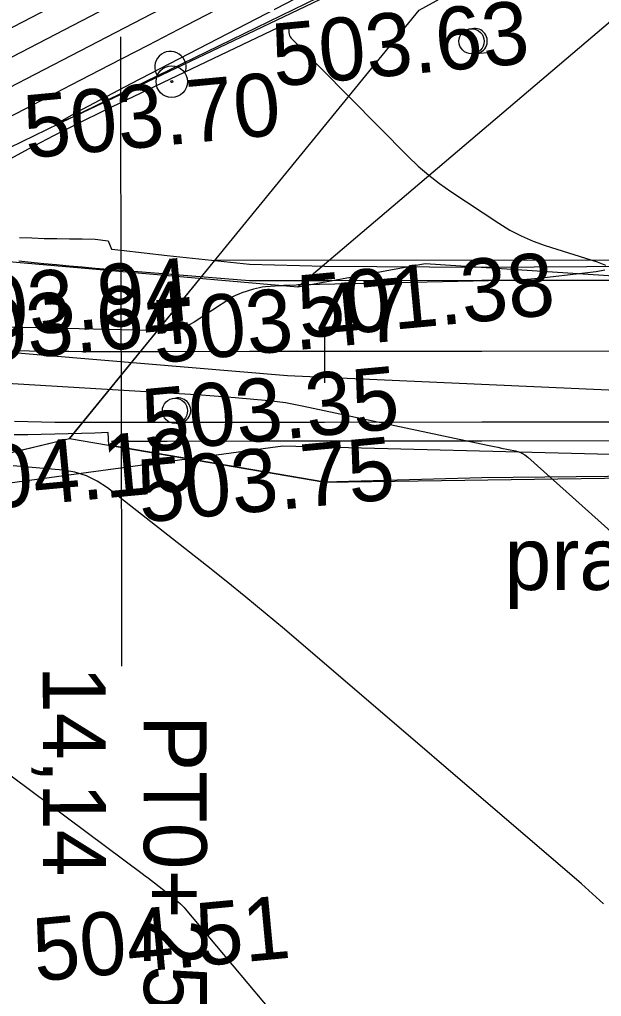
# Model space of a CAD drawing. Extents: x -636600 to -628587, y -1090963 to -1085869.
# Drawn here: x -629582.88 to -629564.38, y -1086765.08 to -1086734.03 of the extents above; entities that cross this region are included whole.
import ezdxf

# ---------------------------------------------------------------- set-up
doc = ezdxf.new("R2010")
doc.units = 0
for name, color, linetype in [('01_PARCELY_NÁVRH_PC', 7, 'Continuous'), ('21', 7, 'Continuous'), ('30', 7, 'Continuous'), ('40', 7, 'Continuous'), ('42', 7, 'Continuous'), ('43', 7, 'Continuous'), ('60', 7, 'Continuous'), ('dno příkopu', 7, 'Continuous'), ('Ex_Major Contours', 7, 'Continuous'), ('Ex_Minor Contours', 7, 'Continuous'), ('HEKTOMETRY20', 7, 'Continuous'), ('HL_BODY', 7, 'Continuous'), ('koty_vše', 7, 'Continuous'), ('PARCELY_NÁVRH_SILNICE_ŽELEZNICE', 7, 'Continuous'), ('POLOMERY', 7, 'Continuous'), ('popis', 7, 'Continuous'), ('situace_osa', 7, 'Continuous'), ('situace_těleso', 7, 'Continuous'), ('situace_vozovka', 7, 'Continuous')]:
    doc.layers.add(name, color=color, linetype=linetype)

msp = doc.modelspace()

# ---------------------------------------------------------------- linework, layer by layer
at = {"layer": '01_PARCELY_NÁVRH_PC'}
msp.add_lwpolyline([(-629581.291, -1086747.343), (-629573.181, -1086748.729), (-629545.026, -1086748.335), (-629523.063, -1086748.889), (-629503.553, -1086748.126), (-629457.673, -1086748.153), (-629437.396, -1086749.251), (-629424.229, -1086752.131), (-629386.136, -1086769.549), (-629377.577, -1086772.818), (-629374.158, -1086766.006), (-629384.019, -1086760.39), (-629402.398, -1086751.456), (-629423.72, -1086743.43), (-629445.196, -1086741.176), (-629480.023, -1086740.659), (-629516.669, -1086741.668), (-629576.679, -1086741.689)], close=True, dxfattribs=at)
at = {"layer": '21'}
for p, q in [((-629581.291, -1086747.343), (-629570.183, -1086733.728)), ((-629637.797, -1086760.862), (-629581.291, -1086747.343))]:
    msp.add_line(p, q, dxfattribs=at)
at = {"layer": '30'}
for radius in [0.5, 0.0327]:
    msp.add_circle((-629578.042, -1086736.001), radius, dxfattribs=at)
msp.add_arc((-629578.085, -1086735.54), 0.5, 337.1406, 214.1359, dxfattribs=at)
at = {"layer": '40'}
for p, q in [((-629589.504, -1086741.162), (-629574.039, -1086742.526)), ((-629574.039, -1086742.526), (-629569.991, -1086741.785)), ((-629569.991, -1086741.785), (-629523.195, -1086744.804)), ((-629574.367, -1086745.349), (-629592.325, -1086743.857)), ((-629523.177, -1086747.675), (-629574.367, -1086745.349))]:
    msp.add_line(p, q, dxfattribs=at)
at = {"layer": '42'}
for p, q in [((-629574.039, -1086742.526), (-629556.429, -1086727.548)), ((-629574.509, -1086747.592), (-629588.405, -1086749.466)), ((-629523.063, -1086748.889), (-629574.509, -1086747.592))]:
    msp.add_line(p, q, dxfattribs=at)
at = {"layer": '43'}
for p, q in [((-629568.476, -1086735.117), (-629568.376, -1086735.108)), ((-629568.376, -1086735.108), (-629567.878, -1086735.061)), ((-629577.902, -1086746.862), (-629577.802, -1086746.853)), ((-629577.802, -1086746.853), (-629577.304, -1086746.806))]:
    msp.add_line(p, q, dxfattribs=at)
for centre in [(-629568.513, -1086734.719), (-629577.939, -1086746.464)]:
    msp.add_circle(centre, 0.4, dxfattribs=at)
for centre in [(-629568.413, -1086734.71), (-629577.839, -1086746.455)]:
    msp.add_arc(centre, 0.4, 265.0467, 102.5323, dxfattribs=at)
at = {"layer": '60'}
msp.add_line((-629589.504, -1086741.162), (-629556.613, -1086725.155), dxfattribs=at)
at = {"layer": 'dno příkopu'}
msp.add_lwpolyline([(-629579.954, -1086747.427), (-629579.647, -1086747.427), (-629578.183, -1086747.425), (-629575.563, -1086747.423), (-629573.183, -1086747.421), (-629568.183, -1086747.417), (-629563.183, -1086747.412), (-629558.183, -1086747.408), (-629553.183, -1086747.404), (-629548.183, -1086747.4), (-629543.183, -1086747.395), (-629538.183, -1086747.391), (-629533.183, -1086747.387), (-629528.183, -1086747.382), (-629523.183, -1086747.378), (-629518.183, -1086747.374), (-629513.183, -1086747.369), (-629508.183, -1086747.365), (-629503.183, -1086747.361)], dxfattribs=at)
at = {"layer": 'Ex_Major Contours'}
msp.add_lwpolyline([(-629574.681, -1086729.898), (-629590.636, -1086738.182)], dxfattribs=at)
at = {"layer": 'Ex_Minor Contours'}
for points in [[(-629559.982, -1086726.045), (-629579.341, -1086736.07), (-629581.092, -1086736.989), (-629581.663, -1086737.32), (-629581.054, -1086737.064), (-629579.266, -1086736.22), (-629565.338, -1086729.561), (-629565.19, -1086729.513), (-629565.084, -1086729.533), (-629565.021, -1086729.62), (-629565, -1086729.774), (-629565.001, -1086730.525), (-629564.984, -1086730.706), (-629564.935, -1086730.873), (-629564.853, -1086731.027), (-629564.737, -1086731.167), (-629563.415, -1086732.505)], [(-629566.224, -1086726.442), (-629590.34, -1086738.962)], [(-629589.747, -1086740.522), (-629582.455, -1086736.737), (-629581.235, -1086736.104), (-629580.015, -1086735.471), (-629578.795, -1086734.838), (-629577.574, -1086734.206), (-629563.725, -1086727.034)], [(-629570.75, -1086729.726), (-629590.043, -1086739.742)], [(-629583.39, -1086738.569), (-629582.593, -1086738.137), (-629581.79, -1086737.717), (-629580.981, -1086737.308), (-629580.166, -1086736.911), (-629574.415, -1086734.161), (-629574.372, -1086734.147), (-629574.342, -1086734.153), (-629574.324, -1086734.178), (-629574.318, -1086734.222), (-629574.318, -1086734.436), (-629574.314, -1086734.488), (-629574.299, -1086734.536), (-629574.276, -1086734.58), (-629574.243, -1086734.62), (-629570.525, -1086738.38), (-629570.207, -1086738.686), (-629569.875, -1086738.973), (-629569.528, -1086739.244), (-629569.167, -1086739.496), (-629567.644, -1086740.505), (-629567.295, -1086740.719), (-629566.933, -1086740.908), (-629566.559, -1086741.071), (-629566.173, -1086741.209), (-629564.522, -1086741.732), (-629564.26, -1086741.836)], [(-629564.275, -1086741.991), (-629564.552, -1086742.043), (-629566.019, -1086742.218), (-629566.386, -1086742.257), (-629566.754, -1086742.287), (-629567.123, -1086742.308), (-629567.492, -1086742.321), (-629573.832, -1086742.457), (-629573.897, -1086742.459), (-629573.962, -1086742.461), (-629574.027, -1086742.463), (-629574.092, -1086742.466), (-629574.351, -1086742.479), (-629574.416, -1086742.483), (-629574.481, -1086742.486), (-629574.546, -1086742.491), (-629574.61, -1086742.495), (-629575.067, -1086742.529), (-629575.163, -1086742.538), (-629575.258, -1086742.554), (-629575.353, -1086742.575), (-629575.446, -1086742.602), (-629575.816, -1086742.72), (-629575.907, -1086742.752), (-629575.996, -1086742.791), (-629576.081, -1086742.835), (-629576.164, -1086742.885), (-629577.333, -1086743.648), (-629577.561, -1086743.774), (-629577.799, -1086743.862), (-629578.048, -1086743.913), (-629578.308, -1086743.925), (-629586.365, -1086743.729)], [(-629591.056, -1086745.121), (-629577.097, -1086745.96), (-629576.829, -1086745.977), (-629576.561, -1086745.996), (-629576.293, -1086746.018), (-629576.026, -1086746.041), (-629574.955, -1086746.14), (-629574.688, -1086746.169), (-629574.423, -1086746.205), (-629574.158, -1086746.25), (-629573.895, -1086746.302), (-629568.012, -1086747.555), (-629567.901, -1086747.579), (-629567.79, -1086747.602), (-629567.679, -1086747.625), (-629567.567, -1086747.648), (-629567.121, -1086747.738), (-629567.013, -1086747.768), (-629566.912, -1086747.81), (-629566.817, -1086747.866), (-629566.729, -1086747.935), (-629553.517, -1086759.772)], [(-629564.316, -1086762.132), (-629565.024, -1086761.5), (-629574.462, -1086753.411), (-629575.072, -1086752.894), (-629575.687, -1086752.384), (-629576.308, -1086751.881), (-629576.935, -1086751.385), (-629580.088, -1086748.917), (-629580.41, -1086748.699), (-629580.754, -1086748.532), (-629581.117, -1086748.418), (-629581.502, -1086748.355), (-629583.082, -1086748.209)], [(-629601.45, -1086750.728), (-629595.361, -1086750.644), (-629594.289, -1086750.713), (-629593.272, -1086750.95), (-629592.309, -1086751.354), (-629591.401, -1086751.927), (-629578.982, -1086761.176), (-629578.884, -1086761.249), (-629578.786, -1086761.324), (-629578.688, -1086761.398), (-629578.591, -1086761.474), (-629578.096, -1086761.862), (-629578.054, -1086761.895), (-629578.012, -1086761.929), (-629577.97, -1086761.964), (-629577.928, -1086761.999), (-629577.764, -1086762.14), (-629577.723, -1086762.176), (-629577.685, -1086762.214), (-629577.647, -1086762.253), (-629577.612, -1086762.294), (-629569.147, -1086772.38)]]:
    msp.add_lwpolyline(points, dxfattribs=at)
at = {"layer": 'HEKTOMETRY20'}
msp.add_lwpolyline([(-629573.186, -1086743.571), (-629573.184, -1086745.571)], dxfattribs=at)
at = {"layer": 'HL_BODY'}
msp.add_lwpolyline([(-629579.649, -1086744.577), (-629579.658, -1086734.577)], dxfattribs=at)
at = {"layer": 'PARCELY_NÁVRH_SILNICE_ŽELEZNICE'}
msp.add_lwpolyline([(-629802.466, -1086904.22), (-629795.467, -1086887.891), (-629757.678, -1086833.037), (-629703.236, -1086791.057), (-629672.993, -1086774.454), (-629637.797, -1086760.862), (-629581.291, -1086747.343), (-629570.183, -1086733.728), (-629534.783, -1086714.271), (-629513.759, -1086690.175), (-629479.853, -1086677.398), (-629420.216, -1086653.351), (-629378.239, -1086634.845), (-629337.845, -1086611.877), (-629332.059, -1086607.22)], dxfattribs=at)
at = {"layer": 'POLOMERY'}
msp.add_lwpolyline([(-629579.649, -1086744.577), (-629579.64, -1086754.577)], dxfattribs=at)
at = {"layer": 'situace_osa'}
msp.add_lwpolyline([(-629582.982, -1086744.549), (-629582.566, -1086744.559), (-629582.149, -1086744.566), (-629581.732, -1086744.571), (-629581.316, -1086744.574), (-629580.899, -1086744.576), (-629580.482, -1086744.577), (-629580.066, -1086744.577), (-629579.956, -1086744.577), (-629579.649, -1086744.577), (-629578.185, -1086744.575), (-629575.566, -1086744.573), (-629573.185, -1086744.571), (-629568.185, -1086744.567), (-629563.185, -1086744.563)], dxfattribs=at)
at = {"layer": 'situace_těleso'}
for points in [[(-629582.885, -1086740.957), (-629582.492, -1086740.971), (-629582.096, -1086740.983), (-629581.697, -1086740.991), (-629581.294, -1086740.997), (-629580.888, -1086741.001), (-629580.479, -1086741.007), (-629580.067, -1086741.061), (-629579.958, -1086741.322), (-629579.652, -1086741.359), (-629578.188, -1086741.528), (-629575.568, -1086741.808), (-629573.187, -1086741.864), (-629568.187, -1086741.894), (-629563.187, -1086741.863)], [(-629563.182, -1086748.541), (-629568.182, -1086748.596), (-629573.181, -1086748.729), (-629580.042, -1086747.557), (-629580.065, -1086747.158), (-629580.485, -1086747.174), (-629580.907, -1086747.187), (-629581.332, -1086747.199), (-629581.759, -1086747.209), (-629582.188, -1086747.218), (-629582.62, -1086747.225), (-629583.054, -1086747.228)]]:
    msp.add_lwpolyline(points, dxfattribs=at)
at = {"layer": 'situace_vozovka'}
for points in [[(-629582.905, -1086741.695), (-629582.508, -1086741.739), (-629582.108, -1086741.78), (-629581.705, -1086741.819), (-629581.299, -1086741.856), (-629580.891, -1086741.892), (-629580.48, -1086741.926), (-629580.067, -1086741.96), (-629579.958, -1086741.969), (-629579.651, -1086741.994), (-629578.187, -1086742.112), (-629575.568, -1086742.323), (-629573.187, -1086742.321), (-629568.187, -1086742.317), (-629563.187, -1086742.313)], [(-629583.043, -1086746.798), (-629582.612, -1086746.808), (-629582.182, -1086746.816), (-629581.755, -1086746.821), (-629581.329, -1086746.824), (-629580.906, -1086746.826), (-629580.484, -1086746.827), (-629580.065, -1086746.827), (-629579.955, -1086746.827), (-629579.647, -1086746.827), (-629578.183, -1086746.825), (-629575.564, -1086746.823), (-629573.183, -1086746.821), (-629568.183, -1086746.817), (-629563.183, -1086746.813)]]:
    msp.add_lwpolyline(points, dxfattribs=at)

# ---------------------------------------------------------------- texts
at = {"layer": 'HL_BODY'}
msp.add_text('PT0+253,536', height=2, rotation=270.0496, dxfattribs=at).set_placement((-629578.933, -1086756.139))
at = {"layer": 'koty_vše'}
for s, p in [('503.63', (-629574.763, -1086736.165)), ('503.70', (-629582.656, -1086738.442)), ('501.38', (-629573.951, -1086744.165)), ('503.94', (-629585.49, -1086744.332)), ('503.64', (-629585.54, -1086745.059)), ('503.47', (-629578.564, -1086744.958)), ('503.35', (-629578.892, -1086747.781)), ('504.10', (-629585.338, -1086749.731)), ('503.75', (-629579.034, -1086750.024)), ('504.51', (-629582.362, -1086764.608))]:
    msp.add_text(s, height=2, rotation=5.3515, dxfattribs=at).set_placement(p)
at = {"layer": 'POLOMERY'}
msp.add_text('14,14', height=2, rotation=270.0496, dxfattribs=at).set_placement((-629582.14, -1086754.579))
at = {"layer": 'popis'}
msp.add_text('pravostranný příkop SP14', height=2, dxfattribs=at).set_placement((-629567.467, -1086752.161))

doc.saveas('drawing.dxf')
